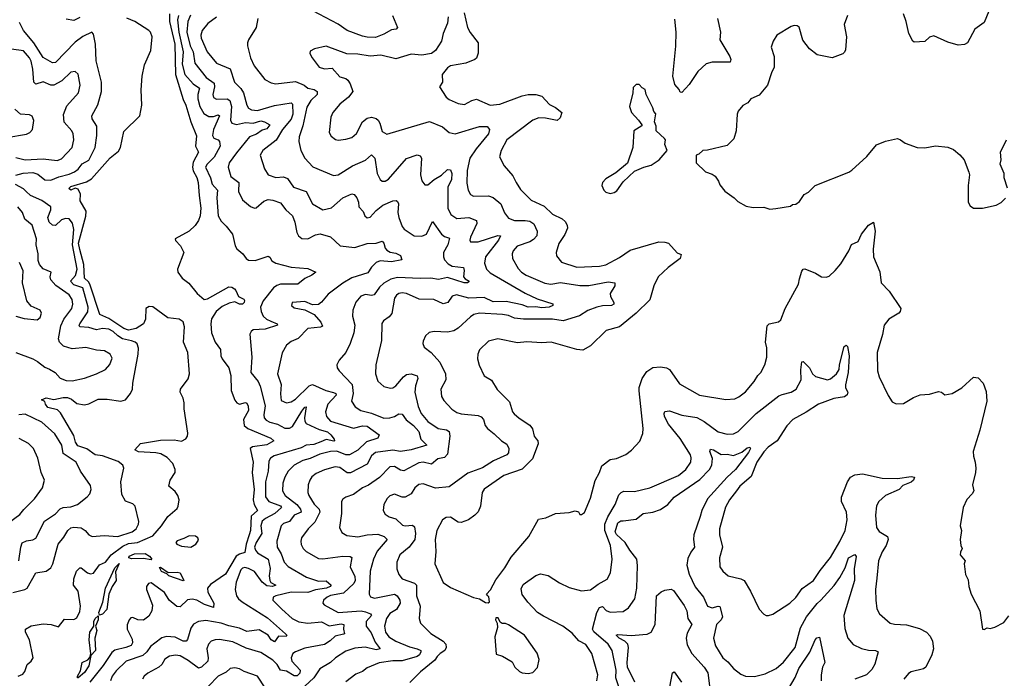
# Model space of a CAD drawing. Extents: x 1933546 to 2138868, y 524910 to 667279.
# Tile 347 of 466: x 2044950 to 2051428, y 634361 to 638697. Entities that reach past the tile are written whole.
import ezdxf

# ---------------------------------------------------------------- set-up
doc = ezdxf.new("R2010")
doc.units = 0

msp = doc.modelspace()

# ---------------------------------------------------------------- linework, layer by layer
at = {"layer": '0CON10XD'}
for points in [[(2047401.5, 638725), (2047436.2, 638645), (2047427.5, 638635), (2047395, 638629.4), (2047345, 638600.6), (2047289.5, 638580.5), (2047235, 638580.8), (2047205, 638587.3), (2047105, 638626), (2047045, 638667.5), (2046711.4, 638845)], [(2047872.9, 638742.9), (2047896.5, 638645), (2047912.9, 638612.9), (2047965.8, 638545), (2047965, 638477.5), (2047955.5, 638444.5), (2047945, 638434.2), (2047885, 638409.6), (2047785, 638393.5), (2047765, 638380.6), (2047730, 638335), (2047731.2, 638285), (2047712.5, 638255), (2047755, 638186.9), (2047775, 638171.9), (2047835, 638145.8), (2047875, 638139.2), (2047925, 638165.7), (2047955, 638172.9), (2048045, 638133.8), (2048108.5, 638141.5), (2048255, 638195.9), (2048295, 638204.7), (2048345, 638203.6), (2048385, 638193.1), (2048435, 638139.2), (2048475, 638118), (2048516.2, 638085), (2048505, 638050), (2048485, 638033.3), (2048408.5, 638048.5), (2048365, 638050.4), (2048325, 638035.4), (2048154.7, 637905.3), (2048117.5, 637835), (2048105.8, 637795), (2048138.1, 637735), (2048195, 637670), (2048215, 637624.2), (2048245, 637580), (2048315, 637509.1), (2048400.3, 637470.3), (2048455, 637415.6), (2048518.8, 637385), (2048538.6, 637368.6), (2048551.9, 637345), (2048553.6, 637325), (2048536.6, 637283.4), (2048497, 637223), (2048479.2, 637165), (2048482.4, 637142.4), (2048515, 637101.4), (2048615, 637067.5), (2048765, 637073.9), (2048806.8, 637083.2), (2048895, 637131.1), (2048965, 637179.4), (2049155, 637233.6), (2049195, 637232.7), (2049218.8, 637225), (2049275, 637162.5), (2049300.7, 637150.7), (2049295, 637124.3), (2049215, 637065.8), (2049150, 637005), (2049121.9, 636945), (2049095, 636852), (2049004.7, 636765.3), (2048896.2, 636675), (2048808.3, 636651.7), (2048705, 636550.8), (2048655, 636520.8), (2048615, 636525.8), (2048446.1, 636573.9), (2048385, 636570), (2048286.4, 636576.4), (2048225, 636569.2), (2048095, 636596.7), (2048035, 636580), (2047975.7, 636524.3), (2047964.4, 636495), (2047961.9, 636465), (2047972.7, 636422.7), (2048005, 636353.3), (2048053.9, 636323.9), (2048091.7, 636261.7), (2048172.2, 636182.2), (2048192.7, 636115), (2048201.9, 636101.9), (2048235, 636072.9), (2048305, 636028.6), (2048323.1, 636003.1), (2048334.5, 635955), (2048348.1, 635938.1), (2048357.5, 635925), (2048360.5, 635905), (2048322.7, 635805), (2048255, 635737.9), (2048135, 635697.3), (2048005, 635606.9), (2047991.8, 635585), (2047982, 635495), (2047965, 635457.5), (2047943.3, 635435), (2047903.3, 635405), (2047853.9, 635386.1), (2047835, 635388), (2047785, 635421.5), (2047755, 635420.6), (2047730.8, 635405), (2047695, 635333.3), (2047683.8, 635275), (2047686.9, 635195), (2047680, 635115), (2047735, 634990.8), (2047785, 634959.4), (2047935, 634894), (2047973.8, 634883.8), (2048015, 634860), (2048031.7, 634858.3), (2048040, 634865), (2048037, 634897), (2048030, 634905), (2048020, 634915), (2048047, 634943), (2048081.2, 635008.8), (2048142.3, 635087.7), (2048182.1, 635157.9), (2048298.8, 635295), (2048362.3, 635407.7), (2048411.7, 635418.3), (2048475, 635446.2), (2048565, 635453.3), (2048605, 635463.8), (2048626.4, 635456.4), (2048635, 635440), (2048645, 635440), (2048665, 635453.3), (2048705, 635547.5), (2048735.6, 635664.4), (2048764.3, 635715), (2048780.2, 635759.8), (2048835, 635802.5), (2048875, 635808), (2048937.5, 635835), (2048975, 635863.3), (2049028.8, 635921.2), (2049048.3, 635971.7), (2049051.1, 636005), (2049024.5, 636254.5), (2049024.6, 636275.4), (2049045.6, 636335), (2049075, 636380.8), (2049115, 636406.5), (2049165, 636412.5), (2049205, 636405.6), (2049225, 636394.4), (2049289.7, 636299.7), (2049422.5, 636225), (2049595, 636196.9), (2049655, 636201.9), (2049682, 636215), (2049725, 636247.1), (2049782.5, 636315), (2049805, 636353.8), (2049825.5, 636374.5), (2049852.9, 636425), (2049865.6, 636475), (2049865.8, 636535.8), (2049857.5, 636575), (2049868.2, 636681.8), (2049880.8, 636695), (2049941.4, 636708.6), (2049958.1, 636721.9), (2049985.3, 636794.7), (2050074.5, 636955), (2050080.9, 636990.9), (2050095, 637041.2), (2050105, 637054), (2050115, 637056), (2050185, 637028), (2050225, 637003.8), (2050255, 637001.2), (2050275, 637008.8), (2050315.8, 637045), (2050351.2, 637088.8), (2050405.4, 637174.6), (2050423.1, 637216.9), (2050465, 637237.5), (2050488.8, 637285), (2050535, 637344.2), (2050566.7, 637365), (2050577.5, 637305), (2050565.6, 637185.6), (2050566.9, 637135), (2050608, 637038), (2050618, 636965), (2050669.8, 636909.8), (2050746, 636795), (2050742.5, 636775), (2050734, 636765), (2050668.8, 636725), (2050636.2, 636685), (2050626.2, 636625), (2050591.4, 636505), (2050594.2, 636384.2), (2050603.8, 636345), (2050663.9, 636223.9), (2050690.7, 636180.7), (2050717, 636167), (2050765, 636170), (2050830.5, 636209.5), (2050875, 636226.7), (2050935, 636231.2), (2050995, 636248.8), (2051014.2, 636244.2), (2051036.4, 636226.4), (2051085, 636236), (2051147.4, 636272.6), (2051225, 636344), (2051255, 636339.2), (2051287.5, 636305), (2051308.7, 636248.7), (2051312.9, 636185), (2051265.7, 635995), (2051223.3, 635855), (2051223.9, 635823.9), (2051236, 635785), (2051240, 635745), (2051238.8, 635715), (2051218.8, 635635), (2051226.7, 635595), (2051216.7, 635575), (2051181.7, 635538.3), (2051156.7, 635485), (2051137.5, 635365), (2051146.7, 635335), (2051137.5, 635275), (2051142.5, 635235), (2051150, 635215), (2051138.3, 635191.7), (2051137.5, 635175), (2051170, 635135), (2051163.3, 635115), (2051172.5, 635045), (2051189.3, 635009.3), (2051193.3, 634965), (2051210, 634915), (2051265.8, 634805), (2051283.3, 634685), (2051295, 634682.5), (2051315, 634692.5), (2051335, 634690), (2051365, 634697.5), (2051425, 634727.5), (2051457, 634773)], [(2051326.7, 638753.3), (2051295, 638677.5), (2051234.3, 638635), (2051185.8, 638545), (2051165, 638534.4), (2051125, 638528.9), (2051055, 638549.4), (2050965, 638590.6), (2050935, 638581.4), (2050905, 638554.3), (2050835, 638548), (2050825, 638556.2), (2050799.4, 638605), (2050782.9, 638685), (2050764.2, 638735)], [(2044925, 637672.5), (2044972.8, 637687.2), (2045035, 637691.9), (2045069, 637679), (2045115, 637641.6), (2045155, 637640.5), (2045206.8, 637663.2), (2045275, 637679.6), (2045309.6, 637695), (2045335, 637713.1), (2045361.3, 637748.7), (2045405, 637771.2), (2045445.3, 637855), (2045457.6, 637935), (2045456.8, 637995), (2045426.5, 638045), (2045423.1, 638065), (2045463.8, 638136.2), (2045487.1, 638225), (2045487.8, 638285), (2045467.1, 638365), (2045452, 638425), (2045447.9, 638535), (2045435, 638602.5), (2045425, 638614), (2045364.5, 638585.5), (2045315, 638549.6), (2045185, 638414.4), (2045165, 638413.3), (2045105, 638448.5), (2045043.4, 638543.4), (2044975.4, 638625), (2044948.8, 638678.8)], [(2045345, 638712.2), (2045305, 638690.8), (2045255, 638700.8)], [(2046004.3, 636244.3), (2046007.5, 636265), (2046058.3, 636331.7), (2046067.3, 636365), (2046055.2, 636505), (2046027.8, 636575), (2046032.8, 636675), (2046025, 636708.6), (2045998.8, 636725), (2045924, 636734), (2045825, 636805.6), (2045800.6, 636809.4), (2045780.5, 636795), (2045778.2, 636725), (2045763.1, 636695), (2045715, 636662.9), (2045665, 636652.6), (2045635, 636663.6), (2045535, 636730), (2045476.7, 636755), (2045411.6, 636955), (2045402.1, 636972.1), (2045375.9, 636995), (2045371.5, 637085), (2045345.2, 637185), (2045336.5, 637225), (2045384.1, 637404.1), (2045386.7, 637436.7), (2045348.2, 637505), (2045349.3, 637549.3), (2045335, 637582), (2045315, 637588.6), (2045285, 637575.6), (2045271.8, 637585), (2045285, 637599.6), (2045389.5, 637630.5), (2045421.1, 637648.9), (2045545, 637788.5), (2045599.4, 637830.6), (2045613.2, 637855), (2045635, 637961.2), (2045738.9, 638065), (2045753.2, 638135), (2045748.2, 638235), (2045754.4, 638325), (2045771.2, 638398.8), (2045813.3, 638495), (2045821.2, 638585), (2045810, 638615), (2045799.2, 638625), (2045707.1, 638685), (2045655, 638707.6)], [(2045934.7, 638734.7), (2045935.8, 638685), (2045970.6, 638535), (2045975.2, 638335), (2046025, 638171.2), (2046042.9, 638135), (2046075.5, 638025), (2046112.1, 637932.1), (2046107.1, 637865), (2046125.7, 637825), (2046091, 637759), (2046086.2, 637725), (2046091.1, 637701.1), (2046115, 637656.9), (2046124.6, 637625), (2046130.2, 637540.2), (2046141.8, 637455), (2046136.7, 637405), (2046125.8, 637375), (2046105, 637342.5), (2046065, 637305.7), (2045973.3, 637255), (2045975, 637242.5), (2046007.5, 637207.5), (2046029.2, 637165), (2045987.8, 637055), (2045988.9, 637035), (2046018.5, 636995), (2046061.9, 636961.9), (2046116.5, 636895), (2046163.1, 636855), (2046185, 636858.2), (2046325, 636938.5), (2046345, 636935.5), (2046362, 636925), (2046372, 636915), (2046389.2, 636875), (2046425, 636856.7), (2046427.9, 636847.9), (2046427.1, 636835), (2046415, 636823.5), (2046395, 636824.3), (2046365, 636838.8), (2046328.4, 636831.6), (2046281.5, 636808.5), (2046242.3, 636775), (2046212.4, 636727.6), (2046207.2, 636695), (2046212.2, 636635), (2046236.6, 636573.4), (2046270.6, 636525), (2046273.5, 636485), (2046281.3, 636465), (2046325.8, 636405), (2046337.8, 636355), (2046341.2, 636255), (2046365, 636192.2), (2046378.9, 636175), (2046395, 636166.7), (2046435, 636177.8), (2046445, 636172.5), (2046453.3, 636153.3), (2046454, 636125), (2046421.9, 636065), (2046426.3, 636025), (2046449.6, 636005), (2046602.4, 635942.4), (2046622.5, 635925), (2046575, 635897.3), (2046482, 635885), (2046465.4, 635875), (2046486.7, 635785), (2046478.1, 635715), (2046493, 635605), (2046485.2, 635535.2), (2046493, 635505), (2046514.6, 635465), (2046471.9, 635428.1), (2046469.1, 635335), (2046459.3, 635305), (2046438.8, 635245), (2046431.5, 635188.5), (2046395, 635178.6), (2046374.1, 635165.9), (2046303.6, 635046.4), (2046205, 634977.8), (2046185.8, 634955), (2046187.7, 634927.7), (2046227.3, 634855), (2046225, 634826.7), (2046165, 634846.9), (2046115, 634876.1), (2046085, 634882.7), (2046052.8, 634877.3), (2046005, 634831.9), (2045983.3, 634833.3), (2045933.3, 634875), (2045902.5, 634925), (2045815, 634988.8), (2045797.5, 634985), (2045784, 634965), (2045784, 634945), (2045822.3, 634842.3), (2045820, 634805), (2045799.7, 634770.3), (2045765, 634744), (2045725.9, 634745.9), (2045695, 634761.2), (2045681.7, 634758.3), (2045668.8, 634745), (2045655.8, 634714.2), (2045655.7, 634685), (2045689.5, 634619.5), (2045691.2, 634595), (2045682.9, 634577.1), (2045646.9, 634563.1), (2045575, 634545.7), (2045555, 634531.8), (2045498.5, 634445), (2045410, 634335)], [(2045993.6, 638725), (2045987.8, 638695), (2045996.3, 638615), (2046025.4, 638485), (2046018.2, 638405), (2046035.7, 638335), (2046091.4, 638275), (2046131.7, 638245), (2046121.2, 638205), (2046121.5, 638175), (2046135.5, 638125.5), (2046160, 638080), (2046195, 638058.9), (2046225, 638058.9), (2046255, 638070), (2046263.1, 638063.1), (2046225.6, 637975), (2046218.1, 637935), (2046225.8, 637915.8), (2046255.2, 637905.2), (2046264.7, 637895), (2046268.8, 637865), (2046228, 637792), (2046182.5, 637745), (2046172.9, 637725), (2046204.3, 637655), (2046216.4, 637615), (2046250.9, 637575), (2046245.8, 637525), (2046255.5, 637405.5), (2046275, 637370), (2046308.3, 637338.3), (2046349.4, 637285), (2046367.6, 637207.6), (2046378.3, 637188.3), (2046417.5, 637155), (2046438.8, 637125), (2046455, 637114.2), (2046497.9, 637112.1), (2046585, 637139.5), (2046595, 637134), (2046609.3, 637109.3), (2046635, 637093.5), (2046735, 637067.8), (2046845, 637058.9), (2046897.5, 637035), (2046870.8, 637015), (2046825, 636993.5), (2046780, 636955), (2046665, 636954.8), (2046642.1, 636947.9), (2046619.1, 636930.9), (2046550.5, 636845), (2046534.2, 636805), (2046537.6, 636775), (2046552.3, 636745), (2046573.5, 636725), (2046601.5, 636711.5), (2046644, 636695), (2046645.2, 636684.8), (2046565, 636658.6), (2046485.6, 636654.4), (2046472, 636645), (2046464.4, 636625.6), (2046477.8, 636475), (2046469.3, 636375), (2046518.2, 636315), (2046530.9, 636285), (2046564.8, 636155), (2046555.9, 636095), (2046558.8, 636075), (2046570.9, 636060.9), (2046595, 636048), (2046645, 636034.7), (2046695, 636008.9), (2046725, 636008.4), (2046745, 636019.2), (2046805, 636120), (2046825, 636145.6), (2046835, 636147.5), (2046824.1, 636075), (2046825.4, 636055), (2046835, 636038.1), (2046918.8, 635998.8), (2046975, 635982.7), (2046996.9, 635965), (2047017.9, 635935), (2047021.2, 635925), (2047016.7, 635923.3), (2046965, 635933.6), (2046931.9, 635918.1), (2046885, 635900.7), (2046835, 635896.6), (2046801.4, 635878.6), (2046624.2, 635825), (2046600, 635810), (2046588.9, 635791.1), (2046583.3, 635725), (2046567.6, 635655), (2046565.8, 635555), (2046589.6, 635525), (2046666.3, 635496.3), (2046672.3, 635485), (2046627.9, 635445), (2046566.5, 635413.5), (2046544.3, 635395), (2046536, 635365), (2046543, 635315), (2046505.5, 635254.5), (2046495.3, 635225), (2046500.5, 635205), (2046515, 635187.1), (2046584.8, 635144.8), (2046597.5, 635085), (2046590.7, 635035), (2046594.8, 635004.8), (2046602.7, 634992.7), (2046634.2, 634975), (2046613.3, 634965), (2046575, 634969.2), (2046545, 634994.4), (2046495, 635064), (2046455.7, 635085), (2046429.8, 635090.2), (2046415, 635087.3), (2046403.8, 635075), (2046373.2, 634993.2), (2046368.1, 634945), (2046375.6, 634905), (2046388.9, 634885), (2046413.3, 634865), (2046580.2, 634760.2), (2046699.4, 634655), (2046708, 634645), (2046702.7, 634637.3), (2046651.6, 634638.4), (2046625, 634600.9), (2046605, 634613.8), (2046583.8, 634645), (2046525, 634679.2), (2046445, 634669.1), (2046395, 634691.1), (2046325, 634706.6), (2046275, 634724.8), (2046175, 634741.1), (2046126.7, 634735), (2046092.7, 634717.3), (2046075, 634690.8), (2046054.4, 634615.6), (2046044.3, 634605.7), (2046025, 634606.7), (2045972.4, 634632.4), (2045915.9, 634635.9), (2045885, 634627.1), (2045838.4, 634591.6), (2045810, 634570), (2045785, 634534.7), (2045758.8, 634511.2), (2045650.6, 634475), (2045585, 634411.1), (2045558.5, 634375), (2045546.2, 634345)], [(2046074.3, 638725.7), (2046055.9, 638684.1), (2046049.5, 638615), (2046071.7, 638525), (2046090.2, 638485), (2046101.2, 638411.2), (2046176.5, 638316.5), (2046228, 638278), (2046230.5, 638255), (2046221.3, 638205), (2046225.3, 638185.3), (2046245, 638173.9), (2046315, 638176.3), (2046331.1, 638165), (2046342.2, 638125), (2046336.2, 638035), (2046345, 638014.6), (2046375, 638006.6), (2046435, 638019.8), (2046485, 638015.6), (2046535, 638030.3), (2046560, 638025), (2046595.4, 638005.4), (2046575, 637978.7), (2046545, 637969), (2046506.5, 637943.5), (2046462.2, 637925), (2046375, 637820.4), (2046327.5, 637755), (2046321.5, 637725), (2046339.6, 637665), (2046391.8, 637625), (2046389.5, 637565), (2046415, 637510.8), (2046467.9, 637467.9), (2046495, 637456.2), (2046505, 637458.8), (2046555, 637501.4), (2046585, 637513.1), (2046615, 637509.5), (2046665, 637490.6), (2046700, 637445), (2046745.4, 637405), (2046759.6, 637365), (2046772.9, 637295), (2046783.6, 637273.6), (2046805, 637255.8), (2046845, 637253.6), (2046895, 637281.6), (2046926.3, 637286.3), (2046995, 637267.5), (2047057.2, 637207.2), (2047155, 637196.8), (2047235, 637223.2), (2047295.4, 637224.6), (2047335, 637238), (2047345, 637226.7), (2047353.3, 637193.3), (2047365, 637179.4), (2047386.1, 637166.1), (2047425, 637158.9), (2047454.6, 637144.6), (2047463, 637117), (2047395, 637102.7), (2047321.7, 637108.3), (2047295, 637097.8), (2047265, 637068), (2047240.4, 637029.6), (2047135, 636997.7), (2047075, 636963.2), (2046980, 636890), (2046935, 636836.9), (2046915, 636822.9), (2046875, 636818.8), (2046825, 636841.2), (2046742.5, 636835), (2046737.5, 636815), (2046755, 636800), (2046825, 636786), (2046886.4, 636756.4), (2046930.6, 636705), (2046941.7, 636678.3), (2046927.8, 636672.2), (2046845, 636664.5), (2046781, 636599), (2046735, 636578.9), (2046705.5, 636554.5), (2046675.6, 636504.4), (2046645.6, 636365), (2046668.9, 636295), (2046666.5, 636233.5), (2046669.1, 636189.1), (2046705, 636174.5), (2046735, 636182.1), (2046765, 636198.5), (2046853.9, 636286.1), (2046875, 636294.7), (2046962.9, 636255), (2047013.4, 636243.4), (2047029.4, 636235), (2047031.5, 636225), (2046977.1, 636165), (2046961.2, 636115), (2046968.2, 636085), (2046993.5, 636055), (2047145, 636007.2), (2047205, 636024), (2047235, 636021), (2047314.4, 635965), (2047305, 635941.9), (2047231.4, 635918.6), (2047175, 635863.1), (2047118.6, 635831.4), (2047095, 635833.3), (2047035, 635855.8), (2046995, 635853.8), (2046923.5, 635836.5), (2046861.2, 635808.8), (2046813.3, 635795), (2046755, 635765.3)], [(2046245, 638712.8), (2046187.4, 638672.6), (2046149.6, 638625), (2046140.4, 638595), (2046142.5, 638575), (2046183.1, 638485), (2046245, 638410.4), (2046333.4, 638373.4), (2046363.6, 638285), (2046404.8, 638244.8), (2046422.8, 638215), (2046443.7, 638133.7), (2046455, 638114.4), (2046475, 638103.8), (2046515, 638099.8), (2046625, 638131.4), (2046735, 638148.9), (2046745, 638141.2), (2046745.6, 638075), (2046735, 638041.8), (2046677.8, 637975), (2046636.1, 637903.9), (2046550, 637835), (2046531.9, 637805), (2046559.5, 637715), (2046585, 637675.6), (2046635, 637658.8), (2046685, 637663.1)], [(2046516.5, 638705), (2046505.6, 638645), (2046455.7, 638565), (2046448.1, 638545), (2046448.9, 638525), (2046469.1, 638445), (2046492.4, 638392.4), (2046562.8, 638302.8), (2046605, 638280.6), (2046635, 638275.6), (2046765, 638290), (2046820.6, 638265), (2046844.4, 638245), (2046887.1, 638237.1), (2046907.5, 638225), (2046906.7, 638205), (2046864.8, 638165.2), (2046839.5, 638120.5), (2046812.9, 637997.1), (2046788.8, 637925), (2046785.5, 637895), (2046798.9, 637835), (2046824.5, 637785), (2046877.4, 637727.4), (2047015, 637670.6), (2047045, 637676.5), (2047139.2, 637735), (2047225, 637772.2), (2047265, 637808.1), (2047286.1, 637785), (2047302.2, 637685), (2047322.2, 637645), (2047335, 637633.5), (2047355, 637633.3), (2047375, 637646.7), (2047495, 637783.5), (2047565, 637806.9), (2047585, 637801.2), (2047594.2, 637785), (2047586.1, 637675), (2047595.5, 637635), (2047615, 637608.6), (2047635, 637608.9), (2047675.6, 637644.4), (2047725, 637674), (2047765, 637710.5), (2047785, 637708), (2047792, 637685), (2047789.6, 637645), (2047765.3, 637595), (2047766.9, 637456.9), (2047785.4, 637415), (2047825, 637387.3), (2047905, 637394.6), (2047956, 637375), (2047957.8, 637355), (2047915.3, 637265), (2047911.2, 637245), (2047915.4, 637235.4), (2047965, 637234.3), (2048095, 637276.1), (2048113.9, 637273.9), (2048100, 637245), (2048013.9, 637135), (2048007.2, 637095), (2048020.3, 637055), (2048045, 637030.8), (2048275, 636896.7), (2048355, 636858.9), (2048457.3, 636827.3), (2048456.2, 636815), (2048433.3, 636805), (2048385, 636801), (2048345, 636807.6), (2048295, 636805.3), (2048255, 636820.7), (2048150.9, 636840.9), (2048065, 636840), (2048005, 636869), (2047905, 636862.8), (2047824, 636886), (2047795, 636876.9), (2047765.3, 636834.7), (2047735, 636825.3), (2047675, 636853.8), (2047576.9, 636856.9), (2047495, 636894.5), (2047465, 636899.6), (2047444.2, 636895), (2047427.6, 636882.4), (2047416.5, 636863.5), (2047398.3, 636761.7), (2047380.2, 636739.8), (2047342.5, 636715), (2047332.7, 636697.3), (2047330.5, 636585), (2047292.5, 636425), (2047289.5, 636365), (2047305, 636316.2), (2047345, 636282.9), (2047388.3, 636271.7), (2047405, 636274.4), (2047425, 636287.5), (2047473.8, 636346.2), (2047495, 636360.4), (2047525.3, 636365.3), (2047565, 636352), (2047570, 636335), (2047554.2, 636285.8), (2047550.3, 636245), (2047570.4, 636150.4), (2047590, 636105), (2047635, 636050.7), (2047702.9, 636005), (2047756.7, 635996.7), (2047775.1, 635985.1), (2047780.1, 635955), (2047763.3, 635836.7), (2047745, 635815.2), (2047700.8, 635805), (2047658.5, 635771.5), (2047605, 635783.4), (2047575, 635780.7), (2047477, 635727), (2047455, 635730.8), (2047415, 635756.1), (2047385, 635752.3), (2047315.9, 635684.1), (2047245, 635631.8), (2047204.3, 635615), (2047145, 635571.5), (2047095, 635554.3), (2047075, 635541.2), (2047065.8, 635524.2), (2047066.5, 635445), (2047054.4, 635355), (2047070, 635320), (2047102.2, 635302.2), (2047175, 635292.5), (2047235, 635305.3), (2047305, 635310), (2047348.6, 635295), (2047368.1, 635275), (2047302.2, 635197.8), (2047277.2, 635145), (2047255, 635067.5), (2047249.4, 634915), (2047256.9, 634896.9), (2047285, 634889.1), (2047415, 634916), (2047433.3, 634903.3), (2047450.4, 634875), (2047451.8, 634855), (2047429.7, 634815), (2047385, 634787.8), (2047363.5, 634755), (2047348.9, 634705), (2047355.3, 634665), (2047378.8, 634635), (2047425, 634604.7), (2047515, 634568.1), (2047565, 634554.7), (2047589.2, 634545), (2047589.5, 634535), (2047578.9, 634515), (2047563.6, 634505), (2047465.7, 634475.7), (2047404.8, 634475.2), (2047315, 634462.5), (2047235, 634430), (2047205, 634405.5), (2047160.8, 634389.2), (2047095, 634338.9)], [(2047769.3, 638715), (2047763.7, 638675), (2047736.4, 638605), (2047725.5, 638555), (2047685, 638493.6), (2047660, 638475), (2047595, 638462.2), (2047525, 638469.5), (2047425, 638439.5), (2047325, 638463.3), (2047255, 638457.3), (2047175, 638470.8), (2047101.7, 638471.7), (2046965, 638522.9), (2046890, 638505), (2046860.7, 638489.3), (2046857.5, 638475), (2046874, 638445), (2046918.8, 638385), (2046955, 638373.3), (2047005, 638377.8), (2047055, 638321.5), (2047095, 638309.4), (2047108.1, 638298.1), (2047124.3, 638275), (2047141.2, 638225), (2047112.4, 638187.6), (2047055, 638140.8), (2047010.6, 638085), (2046997.1, 638055), (2046985.8, 637955), (2046999.1, 637929.1), (2047028.3, 637908.3), (2047045, 637904.2), (2047095, 637910), (2047135, 637921.4), (2047165, 637947.5), (2047204.7, 638025.3), (2047235, 638049.4), (2047265, 638055.7), (2047295, 638045.8), (2047307.5, 638035), (2047320, 638015), (2047335, 637961.2), (2047365, 637944.2), (2047645, 638027.3), (2047732.3, 637992.3), (2047775, 637954.5), (2047815, 637945.5), (2047975, 637992.7), (2048025, 637992.8), (2048040.5, 637975), (2048033.8, 637945), (2047953.1, 637846.9), (2047911.3, 637785), (2047894.2, 637705), (2047890.9, 637620.9), (2047900.5, 637575), (2047915, 637546), (2047935.5, 637535.5), (2048035, 637536.9), (2048065, 637526.9), (2048115, 637485.6), (2048138.8, 637425), (2048165, 637389.5), (2048205, 637374.2), (2048275, 637375.9), (2048305, 637370.4), (2048332.3, 637352.3), (2048353.8, 637305), (2048351.8, 637275), (2048329.7, 637250.3), (2048305, 637233.4), (2048222, 637205), (2048197.1, 637175), (2048190.6, 637155), (2048192.9, 637125), (2048228.1, 637058.1), (2048250, 637035), (2048281.4, 637015), (2048405, 636962.9), (2048445, 636956.5), (2048507.8, 636967.8), (2048635, 636946.9), (2048695, 636947.1), (2048822.1, 636972.1), (2048866.2, 636965), (2048866, 636945), (2048834.2, 636895), (2048836, 636875), (2048859.2, 636835), (2048857.5, 636825), (2048843.3, 636815), (2048785, 636812.9), (2048746.2, 636803.8), (2048687.4, 636782.6), (2048632.6, 636747.4), (2048525, 636713.5), (2048455, 636726.1), (2048264.3, 636724.3), (2048205, 636732.2), (2048165, 636749.6), (2048126.6, 636756.6), (2047975, 636764.6), (2047938, 636755), (2047915, 636741.1), (2047833.5, 636666.5), (2047805, 636649.6), (2047765, 636639.6), (2047675.6, 636644.4), (2047643.2, 636636.8), (2047620, 636615), (2047605, 636580), (2047602.5, 636565), (2047610.3, 636540.3), (2047657.5, 636505), (2047713.3, 636443.3), (2047750.4, 636365), (2047753.1, 636325), (2047720, 636265), (2047725.5, 636215.5), (2047740.6, 636190.6), (2047793.1, 636133.1), (2047825, 636111.8), (2047855, 636102.3), (2047965, 636091.5), (2047985, 636083.1), (2048001.5, 636065), (2048012.7, 636025), (2048026.5, 636005), (2048071.6, 635971.6), (2048119.5, 635925), (2048155, 635903.5), (2048167.3, 635875), (2048164.6, 635845), (2048155, 635832.1), (2048067.8, 635792.2), (2047995, 635747.5), (2047898.1, 635711.9), (2047775, 635621.4), (2047685, 635613.6), (2047605, 635640.9), (2047575, 635637.5), (2047549.1, 635615), (2047524.7, 635575.3), (2047485, 635553.5), (2047465, 635553.5), (2047415, 635573.3), (2047385, 635561.9), (2047368.1, 635545), (2047345.8, 635505), (2047342, 635465), (2047355, 635442.5), (2047381.2, 635425), (2047425, 635410), (2047468.4, 635368.4), (2047485, 635364.1), (2047535, 635368.7), (2047547.8, 635357.8), (2047553.3, 635315), (2047548.2, 635275), (2047511.2, 635225), (2047449.6, 635175), (2047430.9, 635125), (2047431.7, 635081.7), (2047444.4, 635045), (2047466.6, 635016.6), (2047547.2, 634987.2), (2047560, 634975), (2047560.7, 634905), (2047585.4, 634835), (2047577.8, 634755), (2047585.6, 634725), (2047655, 634656.7), (2047735.7, 634605.7), (2047752.9, 634585), (2047755.4, 634565), (2047746.9, 634545), (2047715, 634524.4), (2047697.3, 634505), (2047680.4, 634479.6), (2047586, 634404), (2047516.5, 634333.5)], [(2049541.1, 638705), (2049561.1, 638615), (2049556.5, 638565), (2049621.9, 638455), (2049628, 638435), (2049623.3, 638416.7), (2049505, 638416.9), (2049465, 638405.4), (2049410.4, 638355), (2049355, 638270), (2049305, 638217.5), (2049295, 638220), (2049288.3, 638238.3), (2049260.8, 638270.8), (2049246.9, 638325), (2049266.8, 638523.2), (2049269.3, 638615), (2049259.3, 638699.3)], [(2050396, 638725), (2050374, 638665), (2050390, 638585), (2050382.5, 638497.5), (2050377.2, 638482.8), (2050365, 638472.5), (2050295, 638446), (2050196.2, 638465), (2050145, 638504.2), (2050103, 638563), (2050077.7, 638647.7), (2050065, 638656.7), (2050045, 638658.8), (2050025, 638652), (2049930, 638595), (2049906.2, 638555), (2049893.3, 638515), (2049913.3, 638455), (2049913.3, 638385), (2049895, 638347.5), (2049869.2, 638265), (2049815, 638200.8), (2049760, 638175), (2049740.5, 638149.5), (2049707, 638133), (2049677.5, 638095), (2049670, 638075), (2049664.4, 637965), (2049647.6, 637912.4), (2049605, 637868), (2049475, 637838), (2049443.6, 637836.4), (2049418.3, 637811.7), (2049400, 637805), (2049400, 637755), (2049462.5, 637695), (2049505, 637680), (2049525, 637666.2), (2049546.2, 637633.8), (2049555, 637610), (2049588.3, 637568.3), (2049650, 637525), (2049675, 637500), (2049729.3, 637469.3), (2049775, 637460), (2049845, 637463.3), (2049885, 637450)], [(2044925, 637790.3), (2044986.6, 637773.4), (2045105, 637780.4), (2045195, 637770.6), (2045225, 637781.9), (2045295.4, 637855), (2045306.2, 637905), (2045301.5, 637945), (2045293.5, 637965), (2045242.9, 638022.9), (2045236.7, 638073.3), (2045259.6, 638130.4), (2045335.5, 638215), (2045346.5, 638265), (2045335, 638338.8), (2045315, 638355.8), (2045285, 638351.4), (2045226.6, 638293.4), (2045175, 638266.7), (2045155, 638266.8), (2045105, 638288.2), (2045055, 638271.8), (2045042.6, 638285), (2045035, 638371.2), (2045024.8, 638424.8), (2045014.2, 638445.8), (2044975, 638491.8), (2044895, 638503.2)], [(2048835, 637552.5), (2048861.7, 637558.3), (2048879.3, 637570.7), (2048920.7, 637629.3), (2048995, 637700), (2049055, 637726.7), (2049105, 637740), (2049157.5, 637775), (2049210, 637835), (2049193.3, 637875), (2049197.5, 637905), (2049192.5, 637915), (2049137.5, 637965), (2049137.5, 637995), (2049126.7, 638025), (2049135, 638077.5), (2049122, 638092), (2049115, 638117.5), (2049071.2, 638205), (2049065, 638237.5), (2049045, 638247.5), (2049025, 638270), (2049005, 638270), (2048985, 638250), (2048983.8, 638215), (2048962, 638125), (2048974.4, 638085), (2049020, 638035), (2049042.5, 638005), (2049041.7, 637998.3), (2048990, 637965), (2048983.3, 637855), (2048948.3, 637751.7), (2048870.7, 637689.3), (2048805, 637650), (2048783.3, 637625), (2048780, 637605), (2048792.5, 637575), (2048805, 637562.5), (2048835, 637552.5)], [(2044865, 637921.1), (2044995, 637943.3), (2045016, 637954), (2045033.1, 637975), (2045043, 638033), (2045031.4, 638061.4), (2045015, 638070), (2044955, 638075.8), (2044916.7, 638106.7)], [(2049885, 637450), (2049925, 637454), (2050021.7, 637468.3), (2050035, 637480), (2050057, 637483), (2050079.3, 637500.7), (2050110, 637545), (2050139.3, 637560.7), (2050182.5, 637605), (2050405, 637693.3), (2050425, 637706.7), (2050523.9, 637796.1), (2050587.7, 637872.3), (2050645, 637897.5), (2050723.8, 637913.8), (2050745, 637906.7), (2050775, 637884), (2050855, 637855.8), (2050905, 637854.3), (2050975.8, 637865.8), (2051055, 637858), (2051092.3, 637842.3), (2051135, 637806.7), (2051163.3, 637775), (2051194.1, 637694.1), (2051198, 637675), (2051188.8, 637605), (2051188.8, 637495), (2051202.3, 637472.3), (2051225, 637456.7), (2051283.6, 637456.4), (2051375, 637476.7), (2051406.4, 637493.6), (2051435, 637522.5)], [(2051447.7, 637587.7), (2051427.5, 637655), (2051426.7, 637685), (2051400, 637745), (2051406.7, 637775), (2051402.5, 637825), (2051442.5, 637905)], [(2046685, 637663.1), (2046710.9, 637650.9), (2046751.4, 637595), (2046835, 637565.6), (2046875, 637485.7), (2046945, 637445.6), (2047001.6, 637458.4), (2047074.8, 637525.2), (2047135, 637550.5), (2047150, 637545), (2047168.1, 637525), (2047179.5, 637495), (2047181.2, 637465), (2047210, 637435), (2047220, 637405), (2047235, 637391.9), (2047255, 637397.1), (2047295, 637441.8), (2047338.1, 637475), (2047404.4, 637504.4), (2047425.5, 637505.5), (2047435, 637500), (2047441.1, 637485), (2047438.5, 637428.5), (2047443.6, 637393.6), (2047465.4, 637335.4), (2047478.3, 637318.3), (2047543.9, 637273.9), (2047595, 637272.7), (2047625, 637285.6), (2047665, 637367.5), (2047725, 637285.6), (2047745, 637269.5), (2047778.2, 637258.2), (2047766.2, 637215), (2047736.9, 637165), (2047736.8, 637135), (2047744.6, 637115), (2047769.1, 637089.1), (2047795, 637073.9), (2047870, 637065), (2047874.5, 637045), (2047870, 637005), (2047880.5, 636990.5), (2047907.1, 636975), (2047905, 636971.2), (2047895.3, 636964.7), (2047873.3, 636965), (2047765, 636998.9), (2047705, 636986.7), (2047655, 636995.9), (2047585, 636992.6), (2047435, 637000.2), (2047391.3, 636988.6), (2047345, 636961.6), (2047316.3, 636935), (2047280.8, 636885), (2047265, 636881.8), (2047225, 636888.7), (2047195, 636877.1), (2047162.1, 636837.9), (2047140.5, 636785), (2047139.1, 636745), (2047153.8, 636685), (2047148.7, 636635), (2047124.7, 636565.3), (2047095, 636506.2), (2047052.5, 636455), (2047036, 636425), (2047038, 636405), (2047051.4, 636385), (2047136, 636295), (2047143.1, 636236.9), (2047133.6, 636185), (2047157.5, 636147.5), (2047195, 636124.6), (2047265, 636107.3), (2047345, 636074.7), (2047384.7, 636075.3), (2047415, 636083.8), (2047445, 636102.2), (2047465, 636099.4), (2047493, 636063), (2047540.4, 636025), (2047575, 635986.2), (2047588.5, 635935), (2047628.8, 635895), (2047525, 635865.5), (2047455, 635854.7), (2047405, 635862.7), (2047291.3, 635848.7), (2047265, 635826.2), (2047235, 635771.2), (2047125, 635712.7), (2047105, 635714), (2047055, 635749.2), (2047025, 635753.8), (2046955, 635733.2), (2046900.8, 635709.2), (2046872.4, 635687.6), (2046857.8, 635665), (2046847.8, 635635), (2046845.5, 635585), (2046850.9, 635565), (2046887.2, 635507.2), (2046920, 635475), (2046923.3, 635455), (2046890.8, 635389.2), (2046847.1, 635345), (2046803.6, 635285), (2046798.2, 635265), (2046801.7, 635241.7), (2046814.4, 635215), (2046834.4, 635195), (2046915, 635150), (2046945, 635147.8), (2047075.8, 635165.8), (2047123.6, 635163.6), (2047135, 635155.8), (2047123.1, 635095), (2047155, 635031.2), (2047155.7, 635005), (2047148.6, 634985), (2047079.4, 634920.6), (2046995, 634905.2), (2046971.5, 634895), (2046947.8, 634875), (2046944.2, 634855), (2046952, 634845), (2047045, 634795.3), (2047195.6, 634805.6), (2047225, 634799.6), (2047256.9, 634785), (2047263.3, 634775), (2047229.2, 634735), (2047228.8, 634705), (2047261.3, 634661.3), (2047289, 634599), (2047322.2, 634555), (2047295, 634549.6), (2047222.8, 634567.2), (2047155, 634559.5), (2047095, 634540.3), (2047027.8, 634495), (2046995.3, 634464.7), (2046925, 634424.5), (2046884.1, 634365), (2046797.2, 634282.8)], [(2045685, 636582.1), (2045625, 636595.6), (2045594.9, 636614.9), (2045564.2, 636645), (2045535, 636659), (2045495, 636663), (2045455, 636654.3), (2045405, 636670.2), (2045345.4, 636675.4), (2045340.9, 636685), (2045344.7, 636695), (2045396.8, 636773.2), (2045400.6, 636805), (2045365, 636931.4), (2045305, 636951.4), (2045283, 636975), (2045316.5, 637013.5), (2045326.8, 637055), (2045297.4, 637215), (2045305.2, 637315), (2045297.8, 637357.8), (2045275.3, 637385.2), (2045251.1, 637388.9), (2045225, 637378.9), (2045185, 637341.9), (2045165, 637344.4), (2045144.5, 637365), (2045134.5, 637394.5), (2045154.6, 637445), (2045153.6, 637465), (2045095, 637507.4), (2045019.7, 637539.7), (2044992.5, 637565), (2044973.6, 637583.6), (2044922.2, 637612.2)], [(2045059.3, 637255), (2045030.8, 637345), (2044984.2, 637384.2), (2044967.4, 637427.4), (2044936.2, 637465)], [(2044925, 636505.6), (2045035, 636463.5), (2045067.1, 636447.1), (2045115, 636408.9), (2045146.2, 636396.2), (2045182, 636375), (2045216.2, 636336.2), (2045255, 636322.7), (2045295, 636319.1), (2045375, 636336.4), (2045455.3, 636364.7), (2045515, 636393.3), (2045542.8, 636427.2), (2045557.6, 636467.6), (2045545, 636496), (2045507, 636517), (2045455, 636520.9), (2045385, 636539.6), (2045295, 636530), (2045238.5, 636548.5), (2045210.4, 636575), (2045204.7, 636595), (2045219.5, 636680.5), (2045239.3, 636725), (2045291.5, 636795), (2045298.9, 636825), (2045295.4, 636855), (2045275.2, 636885.2), (2045187.8, 636947.8), (2045155.5, 636985), (2045151.1, 637005), (2045157.5, 637035), (2045105, 637056.9), (2045080.4, 637085), (2045070.5, 637110.5), (2045070.3, 637155), (2045058.1, 637215), (2045059.3, 637255)], [(2044925, 636746.2), (2044978.9, 636728.9), (2045065, 636722), (2045085, 636736.7), (2045094, 636765), (2045083.8, 636785), (2045025, 636811.4), (2044995.7, 636845), (2044968.7, 636965), (2044972.7, 637042.7), (2044948.1, 637098.1)], [(2044905, 634926.7), (2044983.3, 634945), (2044999.2, 634955), (2045055, 635055.7), (2045123.4, 635066.6), (2045155, 635088), (2045168.5, 635115), (2045202, 635245), (2045239.8, 635290.2), (2045265.6, 635335), (2045285, 635351.5), (2045305, 635356), (2045355, 635351.3), (2045381.1, 635335), (2045405.5, 635305.5), (2045425.6, 635295.6), (2045505, 635302.1), (2045595, 635295.5), (2045690, 635325), (2045716.5, 635345), (2045732.2, 635375), (2045733.2, 635393.2), (2045709.2, 635495), (2045695, 635510), (2045645, 635528), (2045622.2, 635572.2), (2045615.5, 635655.5), (2045635.6, 635745), (2045629.2, 635765), (2045597.6, 635787.6), (2045495, 635826.7), (2045445, 635832.3), (2045391.3, 635871.3), (2045331.8, 635891.8), (2045316.4, 635916.4), (2045305, 635959.1), (2045218.3, 636108.3), (2045197.5, 636127.5), (2045135, 636142.9), (2045119.1, 636165), (2045114.1, 636184.1), (2045093.3, 636195), (2045123.2, 636206.8), (2045175, 636196.5), (2045235, 636209), (2045265, 636208.7), (2045289.8, 636199.8), (2045325, 636170), (2045375, 636162.2), (2045405, 636168.1), (2045465, 636197.8), (2045525, 636199.4), (2045615, 636184.5), (2045646.1, 636193.9), (2045678.6, 636235), (2045691.5, 636265), (2045694, 636305), (2045730, 636495), (2045730.4, 636535), (2045722.2, 636562.2), (2045708.6, 636575), (2045685, 636582.1)], [(2048747.3, 634345), (2048754.2, 634385), (2048713.8, 634525), (2048675, 634582.7), (2048627.9, 634607.9), (2048585, 634658.2), (2048522.7, 634705), (2048395, 634769.8), (2048357.1, 634795), (2048292.9, 634862.9), (2048255, 634913.9), (2048249.1, 634950.9), (2048261.6, 634978.4), (2048345, 635037.3), (2048375, 635048.8), (2048427.1, 635037.1), (2048500.4, 634990.4), (2048565, 634959.2), (2048645, 634936.7), (2048705, 634943.1), (2048755, 634980), (2048815, 635013.1), (2048836.4, 635055), (2048847.9, 635145), (2048836.7, 635235), (2048799.6, 635335), (2048800, 635375), (2048818.8, 635425), (2048867.5, 635505), (2048891.7, 635568.3), (2048905.8, 635584.2), (2048925, 635593.1), (2048995, 635591.1), (2049095, 635614.4), (2049285, 635695.6), (2049333.3, 635735), (2049364.4, 635785), (2049368, 635812), (2049362.8, 635832.8), (2049295, 635938.8), (2049217.2, 636035), (2049191.1, 636085), (2049188.8, 636105), (2049195, 636116.7), (2049225, 636120.9), (2049305, 636093.4), (2049405, 636078.4), (2049452.8, 636052.8), (2049545, 635982.9), (2049605, 635969.1), (2049645, 635971.2), (2049675.5, 635985), (2049795.2, 636104.8), (2049945, 636220), (2049965, 636230.5), (2050025, 636244.7), (2050059.2, 636265), (2050090.4, 636325), (2050088.7, 636391.3), (2050096.4, 636443.6), (2050105, 636446.7), (2050145, 636404), (2050166.4, 636366.4), (2050185, 636348.6), (2050265, 636326.7), (2050285, 636333.3), (2050323.3, 636365), (2050340.9, 636395), (2050342.3, 636425), (2050373.1, 636545), (2050386.7, 636555), (2050396.7, 636545), (2050406.9, 636485), (2050400.4, 636375), (2050382.2, 636292.2), (2050383.6, 636273.6), (2050398, 636245), (2050393.2, 636226.8), (2050375.4, 636214.6), (2050305, 636202.5), (2050205, 636165.7), (2050125, 636112.9), (2050036.9, 636065), (2049997.1, 636022.9), (2049933.3, 635925), (2049875, 635882), (2049845, 635851.1), (2049800.2, 635785), (2049761.4, 635688.6), (2049687.9, 635625), (2049665.7, 635594.3), (2049619.6, 635535), (2049592.6, 635487.4), (2049553.8, 635345), (2049552.7, 635305), (2049574.5, 635225), (2049554.5, 635155), (2049555.7, 635095), (2049575, 635066), (2049611.2, 635035), (2049695, 635016.9), (2049715.6, 635005), (2049758.8, 634935), (2049815, 634816.7), (2049845, 634782.5), (2049860, 634775), (2049876.4, 634773.6), (2049905, 634783.8), (2050017.5, 634855), (2050056.2, 634893.8), (2050098.1, 634951.9), (2050171.9, 635005), (2050215, 635070), (2050285, 635156.9), (2050345, 635262.2), (2050380.9, 635335), (2050394.6, 635405), (2050388.9, 635455), (2050356.7, 635525), (2050356.4, 635553.6), (2050396.5, 635655), (2050414.8, 635685.2), (2050445, 635700.8), (2050495, 635708), (2050625, 635678.8), (2050724.3, 635675.7), (2050815, 635689.2), (2050836, 635686), (2050830, 635665), (2050815, 635652.5), (2050760.3, 635629.7), (2050735, 635604.3), (2050645, 635564.4), (2050602.9, 635525), (2050586, 635496), (2050579.1, 635435), (2050587.3, 635355), (2050605, 635328.1), (2050658, 635295), (2050664.3, 635275), (2050651.1, 635235), (2050625, 635193.8), (2050600, 635135), (2050589.3, 635020.7)], [(2044940, 634375), (2044971.2, 634388.8), (2044983.8, 634405), (2044997.7, 634452.3), (2045025.9, 634474.1), (2045037.5, 634495), (2045014.2, 634615), (2044987.1, 634665), (2044988.8, 634685), (2045025, 634707.1), (2045105, 634719.2), (2045155.9, 634715.9), (2045205, 634700), (2045245, 634751.2), (2045305, 634748), (2045325, 634758.8), (2045345, 634800), (2045348.5, 634835), (2045334.3, 634935), (2045303.3, 634975), (2045305.5, 635015), (2045322.9, 635067.1), (2045345, 635088.6), (2045355, 635088.1), (2045395, 635054.4), (2045415, 635050), (2045435, 635054.3), (2045475, 635108.1), (2045513.1, 635125), (2045551.3, 635175), (2045628.2, 635231.8), (2045665, 635248.5), (2045725, 635255.7), (2045825, 635298.1), (2045883.3, 635365), (2045924.2, 635425.8), (2045985, 635480), (2045992.5, 635495), (2045998.8, 635535), (2045990, 635565), (2045971.7, 635591.7), (2045930, 635625), (2045938.8, 635665), (2045973.3, 635715), (2045973.3, 635735), (2045957.5, 635775), (2045920.8, 635815), (2045878.3, 635838.3), (2045845, 635845.5), (2045731.9, 635851.9), (2045707.5, 635865), (2045745, 635907.1), (2045875, 635928.8), (2045965, 635930), (2046015, 635922.2), (2046042.4, 635937.6), (2046052.9, 635955), (2046055.5, 635974.5), (2046032.1, 636135), (2046031.5, 636175), (2046025.8, 636205), (2046004.3, 636244.3)], [(2044944.6, 635134.6), (2044956, 635225), (2044966.7, 635253.3), (2044994.1, 635265.9), (2045036.9, 635273.1), (2045055, 635283.8), (2045113.3, 635396.7), (2045185, 635443.8), (2045215, 635476.7), (2045235, 635485.5), (2045285, 635488.9), (2045328.8, 635505), (2045394.2, 635555), (2045410, 635575), (2045420, 635605), (2045415, 635631.2), (2045350, 635725), (2045320.6, 635785), (2045235, 635841.9), (2045226.2, 635895), (2045179.8, 635969.8), (2045095, 636048), (2044985, 636098.9), (2044943.8, 636096.2)], [(2044875, 635383.8), (2044951.2, 635438.8), (2044976.6, 635473.4), (2045048, 635542), (2045098.9, 635615), (2045113.1, 635665), (2045091.1, 635715), (2045069.5, 635809.5), (2045040, 635875), (2045006.7, 635906.7), (2044945, 635939.5)], [(2048904.7, 634265), (2048872.5, 634365), (2048873.3, 634415), (2048848.4, 634545), (2048821.2, 634585), (2048726, 634666), (2048717.1, 634685), (2048745.7, 634794.3), (2048765, 634827.5), (2048785, 634834.3), (2048808.2, 634808.2), (2048835, 634796.9), (2048919.8, 634800.2), (2048954.6, 634825.4), (2048996.2, 634885), (2049009.2, 634955), (2049015.3, 635104.7), (2049010.9, 635145), (2048964.2, 635204.2), (2048933.8, 635255), (2048875, 635308.2), (2048866.7, 635325), (2048885, 635384.2), (2048905, 635398.6), (2048918.9, 635398.9), (2049005, 635408), (2049051.2, 635445), (2049115, 635455.5), (2049166.5, 635473.5), (2049214.7, 635505.3), (2049255.5, 635554.5), (2049425, 635670.4), (2049488.8, 635735), (2049504.1, 635765), (2049507.1, 635807.1), (2049489.1, 635855), (2049495, 635869.2), (2049515, 635864.5), (2049565, 635834.6), (2049605, 635835.7), (2049645, 635827.9), (2049700.6, 635849.4), (2049735, 635877.5), (2049753.3, 635883.3), (2049758.1, 635875), (2049745, 635846.9), (2049658.1, 635735), (2049604.7, 635685.2), (2049475, 635541.8), (2049437.3, 635465), (2049425.5, 635425.5), (2049385.4, 635305.4), (2049381.9, 635275), (2049389.7, 635225), (2049365, 635191.9), (2049345, 635149.2), (2049339.3, 635105), (2049355, 635046), (2049394.3, 634964.3), (2049449.5, 634895), (2049475, 634836), (2049505, 634824.5), (2049545, 634836.7), (2049555, 634833.3), (2049572.9, 634765), (2049564.7, 634745.3), (2049533.8, 634715), (2049514.5, 634624.5), (2049528.1, 634575), (2049575, 634495.8), (2049608.6, 634468.6), (2049645, 634426.2), (2049695, 634387.5), (2049725, 634374.3), (2049785, 634372.9), (2049855, 634391.1), (2049925.8, 634425), (2049975, 634467.8), (2050050.5, 634565), (2050087.1, 634692.9), (2050125.3, 634765), (2050195.7, 634854.3), (2050221.1, 634875), (2050307.2, 634972.8), (2050345.4, 635025), (2050380.8, 635089.1), (2050402.9, 635155), (2050445, 635176.7), (2050453.9, 635163.9), (2050439.1, 635080.9), (2050440.9, 635005), (2050372.2, 634775), (2050378.5, 634688.5), (2050398.9, 634625), (2050434.2, 634584.2), (2050488.1, 634558.1), (2050535, 634545.5), (2050580, 634545), (2050596.7, 634535), (2050575.3, 634455), (2050555, 634420), (2050520, 634385), (2050444.5, 634355.5)], [(2046755, 635765.3), (2046716.2, 635725), (2046693.1, 635685), (2046680.6, 635645), (2046679.3, 635595), (2046695.4, 635565), (2046773.7, 635505), (2046797.8, 635475), (2046801.8, 635455), (2046754.5, 635435.5), (2046725.7, 635394.3), (2046685, 635379.2), (2046669.1, 635365), (2046641.8, 635265), (2046644, 635225), (2046669.7, 635179.7), (2046689.2, 635125), (2046715, 635097.5), (2046837.6, 635027.6), (2046915, 635000.5), (2046965, 635002.9), (2046999.4, 634975), (2046992.2, 634965), (2046967.8, 634955), (2046895, 634943.7), (2046845, 634926.5), (2046735, 634928.8), (2046634, 634905), (2046617.5, 634895), (2046615.7, 634875), (2046675, 634816.7), (2046741.2, 634755), (2046785, 634732.6), (2046845, 634723.5), (2046935, 634733.6), (2046985, 634706.7), (2047065, 634720.7), (2047081.9, 634715), (2047079.7, 634685), (2047085.7, 634655), (2047079, 634651), (2047025, 634639.4), (2046992.4, 634607.6), (2046955, 634584.6), (2046825, 634558.7), (2046764.2, 634535.8), (2046746.6, 634523.4), (2046735.3, 634495), (2046740, 634475), (2046794.2, 634415), (2046792.4, 634395), (2046775, 634378.4), (2046755, 634377.5), (2046705, 634409.1), (2046665, 634415.5), (2046643.1, 634453.1), (2046615, 634480.4), (2046535, 634530.9), (2046440.3, 634560.3), (2046352, 634602), (2046265, 634616.4), (2046235, 634615.4), (2046209.2, 634605), (2046191.8, 634585), (2046181.6, 634555), (2046189.5, 634495), (2046186.4, 634475), (2046145, 634433.9), (2046125, 634428.5), (2046058.2, 634478.2), (2046005, 634508.6), (2045975, 634512.8), (2045935, 634506.1), (2045903.6, 634486.4), (2045885, 634452.2), (2045865, 634433.8), (2045792.9, 634395), (2045768.9, 634375), (2045757.8, 634355)], [(2046075, 635224), (2046107.5, 635245), (2046125, 635270), (2046122.5, 635285), (2046106.4, 635296.4), (2046065, 635300), (2046029.5, 635280.5), (2045985, 635266.7), (2045977.5, 635255), (2045983.3, 635245), (2046015, 635230), (2046075, 635224)], [(2045815, 635140), (2045765, 635148.8), (2045685, 635147.9), (2045668, 635155), (2045669.2, 635165), (2045705, 635180.8), (2045775, 635182.7), (2045803.3, 635165), (2045818.8, 635145), (2045815, 635140)], [(2045475, 634776.7), (2045471.1, 634795), (2045497.1, 634862.9), (2045514.7, 634955), (2045575, 635088), (2045605, 635117.5), (2045578.9, 635061.1), (2045584.6, 635005), (2045557.8, 634965), (2045535.6, 634914.4), (2045522.7, 634815), (2045495, 634784.4), (2045475, 634776.7)], [(2046025, 635003.5), (2045931.5, 635035), (2045918.3, 635048.3), (2045883.2, 635065), (2045870.3, 635089.7), (2045875, 635093.8), (2045927.1, 635057.1), (2045985, 635060), (2046005, 635054.6), (2046030, 635005), (2046025, 635003.5)], [(2050589.3, 635020.7), (2050579.2, 634945), (2050581.5, 634875), (2050589.3, 634819.3), (2050607.1, 634785), (2050676.7, 634725), (2050705, 634717.3), (2050785, 634712.2), (2050868.8, 634688.8), (2050915.3, 634665.3), (2050939.5, 634639.5), (2050956, 634606), (2050962.3, 634555), (2050951.8, 634515), (2050911.2, 634435), (2050895.4, 634424.6), (2050815.7, 634404.3), (2050798.1, 634391.9), (2050767.1, 634355)], [(2048997.7, 634335), (2048948.9, 634435), (2048945.3, 634465), (2048955.6, 634565), (2048950.6, 634585), (2048931.4, 634605), (2048892.7, 634625), (2048874.4, 634645), (2048885, 634650.5), (2048975, 634643.3), (2049049.7, 634650.3), (2049077.9, 634652.1), (2049103.8, 634665), (2049130.5, 634715), (2049138.8, 634905), (2049169.7, 634930.3), (2049195, 634941.9), (2049235, 634948.5), (2049250.2, 634940.2), (2049321.3, 634841.3), (2049337.8, 634805), (2049346.2, 634755), (2049371.9, 634715), (2049341.2, 634658.8), (2049334.7, 634624.7), (2049340.8, 634580.9), (2049370.7, 634525), (2049453.6, 634433.6), (2049477.7, 634397.7), (2049490.5, 634295)], [(2045335, 634364.2), (2045330, 634365), (2045330, 634375), (2045348.8, 634411.2), (2045361.4, 634465), (2045398, 634482), (2045411.7, 634498.3), (2045418.3, 634521.7), (2045405.8, 634615), (2045411.1, 634665), (2045437.5, 634705), (2045436.9, 634735), (2045445, 634754), (2045465, 634772.5), (2045466.2, 634745), (2045448, 634705), (2045457.1, 634675), (2045443.9, 634625), (2045448.2, 634545), (2045418.3, 634511.7), (2045405, 634442.5), (2045375, 634399.1), (2045335, 634364.2)], [(2048295, 634393.3), (2048325, 634400), (2048357, 634433), (2048366.7, 634485), (2048355, 634527.5), (2048270, 634645), (2048165, 634712.5), (2048145, 634722.5), (2048123, 634723), (2048111.7, 634731.7), (2048098.3, 634758.3), (2048081.7, 634758.3), (2048080, 634745), (2048090, 634725), (2048093.3, 634695), (2048076.1, 634633.9), (2048085, 634520), (2048125, 634507.5), (2048189.3, 634469.3), (2048207.5, 634435), (2048237.5, 634405), (2048255, 634396.7), (2048295, 634393.3)], [(2050007.9, 634292.1), (2050052.5, 634367.5), (2050076.7, 634425), (2050147.1, 634532.9), (2050182.9, 634615), (2050195, 634627.1), (2050212.5, 634632.5), (2050246, 634465), (2050231.4, 634435), (2050222.2, 634385), (2050222.2, 634345)], [(2046565, 634299.4), (2046514, 634375), (2046426.9, 634406.9), (2046395, 634424.5), (2046365, 634430), (2046335, 634425.7), (2046308.2, 634401.8), (2046255.7, 634375), (2046190.8, 634309.1)], [(2049227.9, 634305), (2049243.7, 634396.3), (2049255, 634404.2), (2049304.3, 634335)]]:
    msp.add_lwpolyline(points, dxfattribs=at)

doc.saveas('drawing.dxf')
